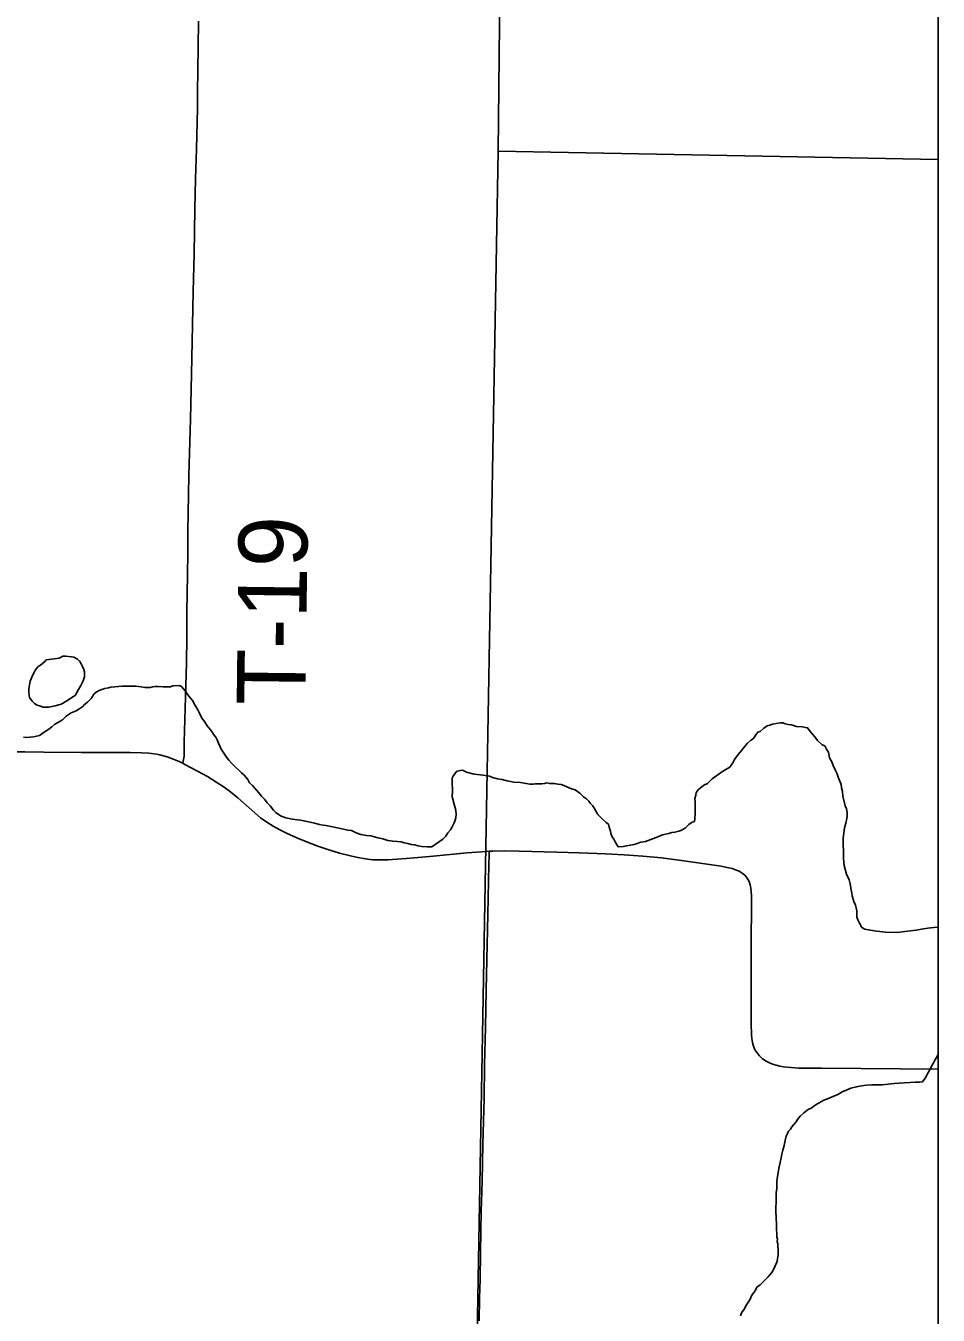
# Model space of a CAD drawing. Extents: x -209 to 4852, y 0 to 905.
# Drawn here: x -86.3 to -71.23, y 363.4 to 384.7 of the extents above; entities that cross this region are included whole.
import ezdxf

# ---------------------------------------------------------------- set-up
doc = ezdxf.new("R2010")
doc.units = 0
for name, color, linetype in [('Default', 7, 'Continuous'), ('GM_X_Adjacent_County_Text', 7, 'Continuous'), ('GM_X_County_Road', 7, 'Continuous'), ('GM_X_County_ROW', 7, 'Continuous'), ('GM_X_Major_River', 7, 'Continuous'), ('GM_X_Minor_Lake_Text', 7, 'Continuous'), ('GM_X_Minor_River', 7, 'Continuous'), ('GM_X_Minor_River_Text', 7, 'Continuous'), ('GM_X_Township_Road', 7, 'Continuous'), ('SH_Data', 7, 'Continuous')]:
    doc.layers.add(name, color=color, linetype=linetype)

msp = doc.modelspace()

# ---------------------------------------------------------------- linework, layer by layer
at = {"layer": 'Default'}
for points in [[(-207.234, 415.916), (-71.234, 415.916), (-71.234, 279.916), (-207.234, 279.916)], [(-71.234, 279.916), (-71.234, 415.916), (-207.234, 415.916), (-207.234, 279.916)]]:
    msp.add_lwpolyline(points, close=True, dxfattribs=at)
at = {"layer": 'GM_X_Adjacent_County_Text'}
msp.add_lwpolyline([(-100.12, 279.916), (-71.234, 279.916), (-71.234, 415.916), (-98.012, 415.916), (-98.074, 413.078), (-98.091, 408.753), (-98.174, 402.771), (-98.23, 398.743), (-98.371, 392.978), (-98.564, 385.071), (-98.799, 375.44), (-98.839, 372.823), (-99.362, 344.63), (-99.537, 322.581), (-99.585, 312.422), (-99.842, 308.938), (-99.816, 306.687), (-99.81, 305.088), (-99.838, 302.628), (-99.907, 296.469), (-99.833, 295.315)], close=True, dxfattribs=at)
msp.add_lwpolyline([(-100.12, 279.916), (-71.234, 279.916), (-71.234, 415.916), (-98.012, 415.916), (-98.074, 413.078), (-98.091, 408.753), (-98.174, 402.771), (-98.23, 398.743), (-98.371, 392.978), (-98.564, 385.071), (-98.799, 375.44), (-98.839, 372.823), (-99.362, 344.63), (-99.537, 322.581), (-99.585, 312.422), (-99.842, 308.938), (-99.816, 306.687), (-99.81, 305.088), (-99.838, 302.628), (-99.907, 296.469), (-99.833, 295.315)], close=True, dxfattribs=at)
msp.add_lwpolyline([(-100.12, 279.916), (-71.234, 279.916), (-71.234, 415.916), (-98.012, 415.916), (-98.074, 413.078), (-98.091, 408.753), (-98.174, 402.771), (-98.23, 398.743), (-98.371, 392.978), (-98.564, 385.071), (-98.799, 375.44), (-98.839, 372.823), (-99.362, 344.63), (-99.537, 322.581), (-99.585, 312.422), (-99.842, 308.938), (-99.816, 306.687), (-99.81, 305.088), (-99.838, 302.628), (-99.907, 296.469), (-99.833, 295.315)], close=True, dxfattribs=at)
msp.add_lwpolyline([(-100.12, 279.916), (-71.234, 279.916), (-71.234, 415.916), (-98.012, 415.916), (-98.074, 413.078), (-98.091, 408.753), (-98.174, 402.771), (-98.23, 398.743), (-98.371, 392.978), (-98.564, 385.071), (-98.799, 375.44), (-98.839, 372.823), (-99.362, 344.63), (-99.537, 322.581), (-99.585, 312.422), (-99.842, 308.938), (-99.816, 306.687), (-99.81, 305.088), (-99.838, 302.628), (-99.907, 296.469), (-99.833, 295.315)], close=True, dxfattribs=at)
at = {"layer": 'GM_X_County_Road'}
for points in [[(-86.339, 372.954), (-86.286, 372.945), (-86.233, 372.952), (-86.172, 372.959), (-86.126, 372.966), (-86.073, 372.98), (-85.965, 373.055), (-85.919, 373.084), (-85.873, 373.122), (-85.819, 373.166), (-85.751, 373.203), (-85.697, 373.241), (-85.635, 373.3), (-85.551, 373.352), (-85.467, 373.389), (-85.406, 373.426), (-85.36, 373.456), (-85.329, 373.493), (-85.283, 373.531), (-85.221, 373.59), (-85.174, 373.666), (-85.136, 373.695), (-85.09, 373.725), (-85.044, 373.74), (-84.998, 373.754), (-84.937, 373.769), (-84.899, 373.776), (-84.831, 373.782), (-84.77, 373.789), (-84.709, 373.796), (-84.626, 373.794), (-84.557, 373.793), (-84.481, 373.792), (-84.398, 373.783), (-84.337, 373.775), (-84.284, 373.774), (-84.246, 373.773), (-84.208, 373.781), (-84.17, 373.788), (-84.117, 373.787), (-84.033, 373.786), (-83.972, 373.785), (-83.912, 373.784), (-83.873, 373.798), (-83.767, 373.804), (-83.729, 373.789), (-83.669, 373.719), (-83.625, 373.65), (-83.58, 373.597), (-83.543, 373.55), (-83.521, 373.505), (-83.491, 373.459), (-83.461, 373.405), (-83.432, 373.351), (-83.395, 373.267), (-83.35, 373.213), (-83.305, 373.137), (-83.253, 373.075), (-83.216, 373.029), (-83.193, 372.991), (-83.164, 372.952), (-83.141, 372.907)], [(-77.652, 372.187), (-77.614, 372.187), (-77.568, 372.186), (-77.515, 372.178), (-77.462, 372.169), (-77.417, 372.154), (-77.364, 372.13), (-77.288, 372.099), (-77.228, 372.082), (-77.152, 372.028), (-77.092, 371.967), (-77.04, 371.935), (-77.002, 371.897), (-76.98, 371.859), (-76.935, 371.82), (-76.898, 371.751), (-76.853, 371.674), (-76.786, 371.605), (-76.719, 371.543), (-76.681, 371.512), (-76.666, 371.467), (-76.645, 371.398), (-76.638, 371.36), (-76.616, 371.306), (-76.593, 371.268), (-76.571, 371.222), (-76.549, 371.184), (-76.519, 371.138), (-76.435, 371.144), (-76.382, 371.159), (-76.321, 371.165), (-76.253, 371.18), (-76.207, 371.194), (-76.146, 371.216), (-76.07, 371.23), (-76.024, 371.244), (-75.978, 371.259), (-75.894, 371.296), (-75.787, 371.34), (-75.68, 371.361), (-75.635, 371.375), (-75.581, 371.382), (-75.52, 371.397), (-75.482, 371.411), (-75.413, 371.448), (-75.352, 371.508), (-75.298, 371.545), (-75.26, 371.56), (-75.252, 371.598), (-75.25, 371.696), (-75.249, 371.757), (-75.249, 371.818), (-75.248, 371.879), (-75.254, 371.939), (-75.238, 371.992), (-75.23, 372.038), (-75.192, 372.09), (-75.107, 372.157), (-75.046, 372.187), (-74.969, 372.262), (-74.892, 372.321), (-74.815, 372.373), (-74.739, 372.418), (-74.677, 372.455), (-74.623, 372.53), (-74.6, 372.583), (-74.553, 372.643), (-74.391, 372.846), (-74.329, 372.905), (-74.283, 372.928), (-74.245, 372.988), (-74.214, 373.033), (-74.175, 373.047), (-74.114, 373.1), (-74.06, 373.137), (-74.014, 373.151), (-73.969, 373.166), (-73.908, 373.18), (-73.839, 373.187), (-73.801, 373.186), (-73.763, 373.17), (-73.71, 373.162), (-73.657, 373.154), (-73.574, 373.13), (-73.475, 373.121), (-73.43, 373.112), (-73.392, 373.104), (-73.347, 373.043), (-73.31, 373.004), (-73.273, 372.958), (-73.228, 372.897), (-73.153, 372.827), (-73.108, 372.811), (-73.071, 372.743), (-73.048, 372.704), (-73.027, 372.613), (-72.99, 372.544), (-72.968, 372.483), (-72.938, 372.414), (-72.901, 372.345), (-72.887, 372.292)], [(-83.141, 372.907), (-83.119, 372.853), (-83.09, 372.792), (-83.075, 372.754), (-83.031, 372.685), (-82.986, 372.623), (-82.949, 372.57), (-82.896, 372.516), (-82.836, 372.454), (-82.784, 372.408), (-82.739, 372.361), (-82.694, 372.323), (-82.634, 372.254), (-82.604, 372.2), (-82.559, 372.154), (-82.522, 372.115), (-82.492, 372.077), (-82.455, 372.031), (-82.41, 371.977), (-82.357, 371.93), (-82.313, 371.869), (-82.268, 371.815), (-82.208, 371.746), (-82.171, 371.707), (-82.095, 371.653), (-82.005, 371.621), (-81.899, 371.597), (-81.815, 371.588), (-81.762, 371.58), (-81.709, 371.572), (-81.656, 371.556), (-81.535, 371.531), (-81.452, 371.507), (-81.391, 371.498), (-81.346, 371.49), (-81.293, 371.482), (-81.209, 371.465), (-81.103, 371.441), (-80.982, 371.417), (-80.921, 371.408), (-80.846, 371.369), (-80.77, 371.345), (-80.672, 371.328), (-80.604, 371.32), (-80.543, 371.304), (-80.49, 371.288), (-80.407, 371.271), (-80.324, 371.247), (-80.278, 371.239), (-80.24, 371.231), (-80.164, 371.23), (-80.104, 371.221), (-80.051, 371.205), (-79.99, 371.197), (-79.937, 371.181), (-79.884, 371.172), (-79.823, 371.156), (-79.763, 371.148), (-79.672, 371.139), (-79.596, 371.138), (-79.412, 371.264), (-79.365, 371.317), (-79.334, 371.369), (-79.288, 371.422), (-79.265, 371.459), (-79.233, 371.527), (-79.218, 371.565), (-79.202, 371.618), (-79.193, 371.686), (-79.2, 371.732), (-79.207, 371.77), (-79.222, 371.823), (-79.25, 371.93), (-79.258, 371.968), (-79.256, 372.059), (-79.255, 372.112), (-79.262, 372.166), (-79.262, 372.211), (-79.261, 372.272), (-79.237, 372.317), (-79.183, 372.392), (-79.092, 372.406), (-79.024, 372.375), (-78.895, 372.343), (-78.751, 372.325), (-78.645, 372.308), (-78.592, 372.285), (-78.509, 372.261), (-78.433, 372.252), (-78.35, 372.228), (-78.244, 372.211), (-78.13, 372.202), (-78.039, 372.186), (-77.978, 372.177), (-77.925, 372.176), (-77.887, 372.183), (-77.819, 372.182), (-77.781, 372.182), (-77.735, 372.189), (-77.697, 372.196), (-77.652, 372.187)], [(-72.887, 372.292), (-72.835, 372.169), (-72.829, 372.116), (-72.814, 372.055), (-72.808, 371.979), (-72.772, 371.819), (-72.75, 371.766), (-72.736, 371.705), (-72.736, 371.644), (-72.745, 371.606), (-72.761, 371.53), (-72.777, 371.477), (-72.785, 371.417), (-72.794, 371.364), (-72.802, 371.288), (-72.804, 371.182), (-72.798, 371.068), (-72.799, 370.946), (-72.786, 370.832), (-72.75, 370.687), (-72.706, 370.595), (-72.691, 370.55), (-72.684, 370.504), (-72.677, 370.458), (-72.663, 370.375), (-72.656, 370.329), (-72.627, 370.237), (-72.598, 370.176), (-72.591, 370.13), (-72.576, 370.085), (-72.577, 370.039), (-72.577, 369.978), (-72.555, 369.925), (-72.533, 369.879), (-72.496, 369.81), (-72.444, 369.779), (-72.36, 369.763), (-72.246, 369.746), (-72.102, 369.728), (-71.935, 369.726), (-71.867, 369.732), (-71.783, 369.739), (-71.692, 369.753), (-71.6, 369.766), (-71.509, 369.78), (-71.403, 369.794), (-71.304, 369.808), (-71.235, 369.814), (-71.234, 369.814)], [(-71.234, 367.714), (-71.242, 367.703), (-71.265, 367.658), (-71.296, 367.605), (-71.32, 367.56), (-71.343, 367.515), (-71.367, 367.469), (-71.406, 367.402), (-71.429, 367.356), (-71.452, 367.319), (-71.491, 367.259), (-71.544, 367.252), (-71.613, 367.253), (-71.696, 367.246), (-71.795, 367.24), (-71.879, 367.234), (-71.963, 367.228), (-72.16, 367.208), (-72.244, 367.209), (-72.328, 367.21), (-72.419, 367.204), (-72.503, 367.19), (-72.586, 367.176), (-72.678, 367.155), (-72.739, 367.125), (-72.808, 367.096), (-72.892, 367.051), (-72.984, 367.007), (-73.06, 366.978), (-73.121, 366.956), (-73.159, 366.934), (-73.198, 366.912), (-73.236, 366.89), (-73.282, 366.86), (-73.32, 366.83), (-73.382, 366.801), (-73.451, 366.748), (-73.512, 366.689), (-73.559, 366.636), (-73.582, 366.598), (-73.621, 366.553), (-73.651, 366.516), (-73.675, 366.478), (-73.706, 366.441)], [(-73.706, 366.441), (-73.721, 366.403), (-73.745, 366.358), (-73.761, 366.29), (-73.777, 366.206), (-73.801, 366.131), (-73.817, 366.063), (-73.826, 366.002), (-73.842, 365.926), (-73.858, 365.851), (-73.874, 365.79), (-73.883, 365.722), (-73.891, 365.661), (-73.9, 365.601), (-73.9, 365.555), (-73.901, 365.494), (-73.91, 365.426), (-73.911, 365.35), (-73.912, 365.267), (-73.913, 365.183), (-73.914, 365.115), (-73.902, 364.902), (-73.903, 364.864), (-73.903, 364.818), (-73.897, 364.75), (-73.897, 364.697), (-73.89, 364.659), (-73.891, 364.621), (-73.884, 364.583), (-73.884, 364.537), (-73.877, 364.499), (-73.878, 364.461), (-73.879, 364.4), (-73.887, 364.34), (-73.895, 364.287), (-73.927, 364.219), (-73.942, 364.181), (-73.981, 364.106), (-74.043, 364.038), (-74.09, 363.986), (-74.136, 363.941), (-74.174, 363.903), (-74.228, 363.866), (-74.244, 363.829), (-74.275, 363.783), (-74.313, 363.731), (-74.345, 363.655), (-74.399, 363.573), (-74.446, 363.49), (-74.477, 363.452), (-74.5, 363.392)]]:
    msp.add_lwpolyline(points, dxfattribs=at)
at = {"layer": 'GM_X_County_ROW'}
for points in [[(-83.71, 372.52), (-83.697, 372.584), (-83.688, 372.636), (-83.683, 372.704), (-83.684, 372.872), (-83.674, 373.244), (-83.665, 373.616), (-83.648, 374.174), (-83.641, 374.609), (-83.639, 375.043), (-83.635, 375.291), (-83.63, 375.663), (-83.626, 375.972), (-83.625, 376.158), (-83.624, 376.344), (-83.616, 376.964), (-83.609, 377.274), (-83.592, 377.832), (-83.58, 378.205), (-83.562, 378.949), (-83.547, 379.756), (-83.536, 380.314), (-83.523, 380.935), (-83.509, 381.679), (-83.496, 382.176), (-83.481, 382.672), (-83.47, 383.106), (-83.467, 383.354), (-83.466, 383.602), (-83.455, 384.346), (-83.449, 384.781)], [(-93.65, 372.785), (-93.492, 372.781), (-93.206, 372.775), (-92.026, 372.764), (-91.281, 372.759), (-90.536, 372.753), (-90.039, 372.746), (-89.17, 372.739), (-88.177, 372.724), (-87.556, 372.715), (-86.81, 372.709), (-86.314, 372.707), (-86.004, 372.703), (-85.383, 372.698), (-84.885, 372.699), (-84.575, 372.698), (-84.39, 372.694), (-84.267, 372.685), (-84.145, 372.67), (-84.085, 372.658), (-83.967, 372.627), (-83.852, 372.585), (-83.796, 372.561), (-83.71, 372.52)], [(-83.71, 372.52), (-83.684, 372.507), (-83.465, 372.392), (-83.303, 372.3), (-83.145, 372.204), (-83.042, 372.136), (-82.943, 372.063), (-82.799, 371.947), (-82.519, 371.7), (-82.423, 371.621), (-82.321, 371.548), (-82.215, 371.481), (-82.106, 371.42), (-81.994, 371.365), (-81.823, 371.289), (-81.65, 371.217), (-81.476, 371.151), (-81.299, 371.091), (-81.12, 371.037), (-80.939, 370.989), (-80.817, 370.963), (-80.693, 370.942), (-80.569, 370.928), (-80.506, 370.924), (-80.443, 370.924), (-80.318, 370.928), (-79.946, 370.953), (-79.575, 370.986), (-79.019, 371.041), (-78.773, 371.06), (-78.647, 371.066)], [(-78.817, 363.311), (-78.809, 363.681), (-78.8, 363.995), (-78.792, 364.43), (-78.785, 364.802), (-78.779, 365.113), (-78.765, 365.61), (-78.755, 366.231), (-78.744, 366.604), (-78.734, 366.977), (-78.726, 367.536), (-78.711, 368.157), (-78.699, 368.778), (-78.687, 369.275), (-78.673, 370.021), (-78.652, 370.848), (-78.648, 371.005), (-78.647, 371.066)], [(-78.647, 371.066), (-78.587, 371.069), (-78.402, 371.072), (-78.154, 371.07), (-77.534, 371.052), (-77.162, 371.041), (-76.728, 371.025), (-76.418, 371.01), (-76.109, 370.988), (-75.801, 370.956), (-75.432, 370.908), (-75.124, 370.862), (-74.818, 370.819), (-74.696, 370.795), (-74.637, 370.78), (-74.58, 370.761), (-74.523, 370.739), (-74.47, 370.706), (-74.426, 370.67), (-74.389, 370.625), (-74.358, 370.566), (-74.342, 370.515), (-74.328, 370.456), (-74.324, 370.394), (-74.319, 370.334), (-74.318, 370.272), (-74.318, 370.086), (-74.322, 369.651), (-74.324, 369.279), (-74.322, 369.03), (-74.321, 368.596), (-74.322, 368.223), (-74.318, 368.034), (-74.312, 367.971), (-74.302, 367.908), (-74.284, 367.847), (-74.26, 367.788), (-74.226, 367.734), (-74.186, 367.685), (-74.139, 367.643), (-74.086, 367.606), (-74.03, 367.576), (-73.971, 367.551), (-73.911, 367.532), (-73.849, 367.516), (-73.787, 367.505), (-73.662, 367.492), (-73.536, 367.486), (-73.163, 367.481), (-71.859, 367.475), (-71.238, 367.467), (-71.234, 367.467)]]:
    msp.add_lwpolyline(points, dxfattribs=at)
at = {"layer": 'GM_X_Major_River'}
for points in [[(-85.789, 374.25), (-85.964, 374.232), (-85.987, 374.202), (-86.056, 374.142), (-86.095, 374.12), (-86.141, 374.067), (-86.157, 374.03), (-86.188, 373.969), (-86.212, 373.916), (-86.227, 373.879), (-86.235, 373.841), (-86.244, 373.795), (-86.252, 373.742), (-86.253, 373.689), (-86.246, 373.644), (-86.239, 373.605), (-86.194, 373.544), (-86.157, 373.506), (-86.111, 373.482), (-86.058, 373.466), (-86.013, 373.45), (-85.967, 373.45), (-85.922, 373.449), (-85.869, 373.456), (-85.815, 373.47), (-85.754, 373.484), (-85.716, 373.499), (-85.678, 373.521), (-85.624, 373.551), (-85.578, 373.581), (-85.525, 373.618), (-85.486, 373.64), (-85.463, 373.678), (-85.432, 373.738), (-85.393, 373.806), (-85.354, 373.881), (-85.33, 373.949), (-85.329, 373.995), (-85.329, 374.033), (-85.343, 374.071), (-85.366, 374.117), (-85.388, 374.162), (-85.41, 374.201), (-85.447, 374.239), (-85.508, 374.271), (-85.546, 374.279), (-85.637, 374.288), (-85.69, 374.288), (-85.751, 374.259), (-85.789, 374.25)], [(-85.789, 374.25), (-85.964, 374.232), (-85.987, 374.202), (-86.056, 374.142), (-86.095, 374.12), (-86.141, 374.067), (-86.157, 374.03), (-86.188, 373.969), (-86.212, 373.916), (-86.227, 373.879), (-86.235, 373.841), (-86.244, 373.795), (-86.252, 373.742), (-86.253, 373.689), (-86.246, 373.644), (-86.239, 373.605), (-86.194, 373.544), (-86.157, 373.506), (-86.111, 373.482), (-86.058, 373.466), (-86.013, 373.45), (-85.967, 373.45), (-85.922, 373.449), (-85.869, 373.456), (-85.815, 373.47)], [(-85.815, 373.47), (-85.754, 373.484), (-85.716, 373.499), (-85.678, 373.521), (-85.624, 373.551), (-85.578, 373.581), (-85.525, 373.618), (-85.486, 373.64), (-85.463, 373.678), (-85.432, 373.738), (-85.393, 373.806), (-85.354, 373.881), (-85.33, 373.949), (-85.329, 373.995), (-85.329, 374.033), (-85.343, 374.071), (-85.366, 374.117), (-85.388, 374.162), (-85.41, 374.201), (-85.447, 374.239), (-85.508, 374.271), (-85.546, 374.279), (-85.637, 374.288), (-85.69, 374.288), (-85.751, 374.259), (-85.789, 374.25)]]:
    msp.add_lwpolyline(points, dxfattribs=at)
at = {"layer": 'GM_X_Minor_Lake_Text'}
msp.add_lwpolyline([(-100.12, 279.916), (-71.234, 279.916), (-71.234, 402.335), (-98.174, 402.771), (-98.23, 398.743), (-98.371, 392.978), (-98.564, 385.071), (-98.799, 375.44), (-98.839, 372.823), (-99.362, 344.63), (-99.537, 322.581), (-99.585, 312.422), (-99.842, 308.938), (-99.816, 306.687), (-99.81, 305.088), (-99.838, 302.628), (-99.907, 296.469), (-99.833, 295.315)], close=True, dxfattribs=at)
at = {"layer": 'GM_X_Minor_River'}
for points in [[(-71.234, 382.497), (-71.234, 402.419), (-78.292, 402.526), (-78.498, 382.636)], [(-71.234, 362.381), (-71.234, 382.497), (-78.498, 382.636), (-78.857, 362.442)]]:
    msp.add_lwpolyline(points, close=True, dxfattribs=at)
at = {"layer": 'GM_X_Minor_River_Text'}
msp.add_lwpolyline([(-100.12, 279.916), (-71.234, 279.916), (-71.234, 415.916), (-98.012, 415.916), (-98.074, 413.078), (-98.091, 408.753), (-98.174, 402.771), (-98.23, 398.743), (-98.371, 392.978), (-98.564, 385.071), (-98.799, 375.44), (-98.839, 372.823), (-99.362, 344.63), (-99.537, 322.581), (-99.585, 312.422), (-99.842, 308.938), (-99.816, 306.687), (-99.81, 305.088), (-99.838, 302.628), (-99.907, 296.469), (-99.833, 295.315)], close=True, dxfattribs=at)
at = {"layer": 'SH_Data'}
msp.add_line((-71.234, 415.916), (-71.234, 279.916), dxfattribs=at)

# ---------------------------------------------------------------- texts
at = {"layer": 'GM_X_Township_Road'}
msp.add_text('T-19', height=1.1364, rotation=89.302, dxfattribs=at).set_placement((-81.683, 373.473))

doc.saveas('drawing.dxf')
